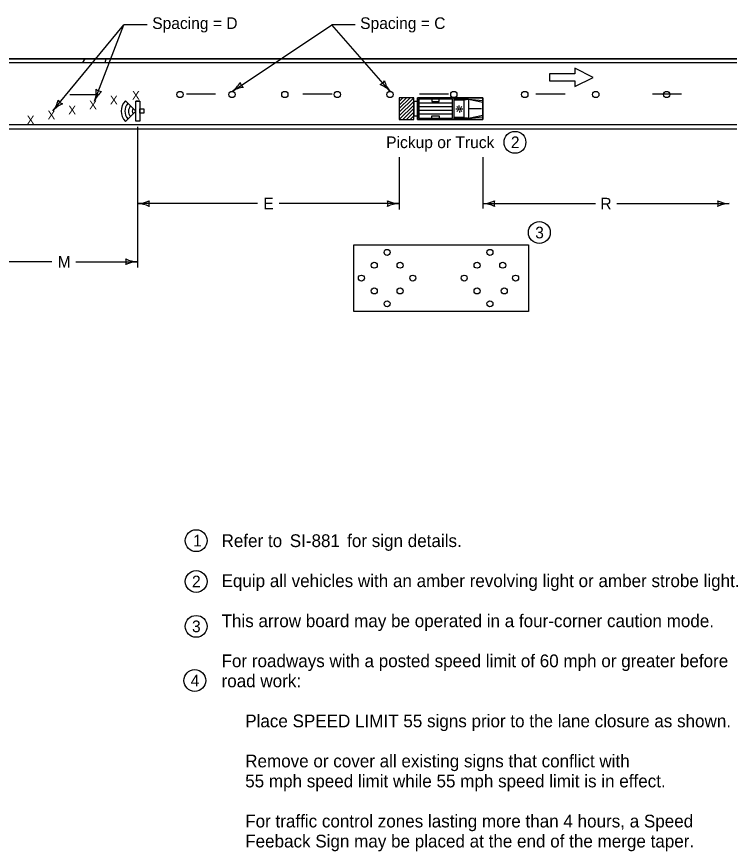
# Model space of a CAD drawing. Extents: x -1403959 to 81668, y -1400582 to 11018.
# Drawn here: x 22284 to 23262, y 5736 to 6882 of the extents above; entities that cross this region are included whole.
import ezdxf

# ---------------------------------------------------------------- set-up
doc = ezdxf.new("R2010")
doc.units = 0
for name, color, linetype in [('North Arrow', 7, 'Continuous'), ('tdBridge', 7, 'Continuous'), ('tdCiAdjCityStreetTxt', 7, 'Continuous'), ('tdCiIntDivCL', 7, 'Continuous'), ('tdCiStrucDataSec', 7, 'Continuous'), ('tdRailNorfolk_South', 7, 'Continuous')]:
    doc.layers.add(name, color=color, linetype=linetype)

# ---------------------------------------------------------------- blocks, each defined once
blk = doc.blocks.new('LT')
at = {"layer": 'tdCiStrucDataSec'}
for centre, radius, start, end in [((-3.56, 0), 1.64, 342.2666, 17.7333), ((0, 4.25), 4.25, 241.9275, 270), ((0, -4.25), 4.25, 90, 118.0725)]:
    blk.add_arc(centre, radius, start, end, dxfattribs=at)

msp = doc.modelspace()

# ---------------------------------------------------------------- linework, layer by layer
at = {"layer": 'North Arrow'}
for centre in [(22967.9, 6709.2), (23001.4, 6585.3), (22530, 6162.2), (22530, 6106.1), (22530, 6044.5), (22528.1, 5970.1)]:
    msp.add_circle(centre, 15, dxfattribs=at)
at = {"layer": 'tdBridge'}
for p, q in [((22377.1, 6823.6), (22374, 6818.6)), ((22406.6, 6823.6), (22377.1, 6823.6)), ((22405.2, 6818.6), (22406.6, 6823.6)), ((22374, 6818.6), (22405.2, 6818.6)), ((22923.9, 6770.4), (22833.9, 6770.4)), ((22833.9, 6770.4), (22833.9, 6740.4)), ((22923.9, 6740.4), (22923.9, 6770.4)), ((22833.9, 6740.4), (22923.9, 6740.4))]:
    msp.add_line(p, q, dxfattribs=at)
msp.add_lwpolyline([(23015.2, 6803.4), (23015.2, 6793.4), (23050.2, 6793.4), (23050.2, 6785.9), (23075.2, 6798.4), (23050.2, 6810.9), (23050.2, 6803.4), (23015.2, 6803.4)], dxfattribs=at)
at = {"layer": 'tdCiAdjCityStreetTxt'}
for p, q in [((21037.5, 6823.6), (23944.2, 6823.6)), ((21042.5, 6818.6), (23949.2, 6818.6)), ((22808.9, 6750.4), (22828.9, 6770.4)), ((22808.9, 6755.4), (22823.9, 6770.4)), ((22808.9, 6760.4), (22818.9, 6770.4)), ((22808.9, 6765.4), (22813.9, 6770.4)), ((22808.9, 6745.4), (22828.9, 6765.4)), ((22833.9, 6770.4), (22923.9, 6770.4)), ((22833.9, 6740.4), (22833.9, 6770.4)), ((22835.9, 6763.4), (22881.9, 6763.4)), ((22853.9, 6768.4), (22853.9, 6765.4)), ((22853.9, 6765.4), (22863.9, 6765.4)), ((22863.9, 6765.4), (22863.9, 6768.4)), ((22883.9, 6770.4), (22883.9, 6740.4)), ((22903.9, 6768.4), (22883.9, 6768.4)), ((22883.9, 6767.4), (22897.9, 6767.4)), ((22897.9, 6767.4), (22903.9, 6768.4)), ((22897.9, 6767.4), (22897.9, 6743.4)), ((22903.9, 6768.4), (22903.9, 6742.4)), ((22903.9, 6768.4), (22923.9, 6764.4)), ((22903.9, 6768.4), (22923.9, 6766.4)), ((22923.9, 6770.4), (22923.9, 6740.4)), ((22808.9, 6740.4), (22828.9, 6760.4)), ((22813.9, 6740.4), (22828.9, 6755.4)), ((22818.9, 6740.4), (22828.9, 6750.4)), ((22835.9, 6758.4), (22881.9, 6758.4)), ((22835.9, 6753.4), (22881.9, 6753.4)), ((22888.7, 6754.8), (22886.7, 6754.8)), ((22889.5, 6756.8), (22888.1, 6758.2)), ((22889.6, 6752.9), (22888.2, 6751.5)), ((22891.4, 6757.6), (22891.4, 6759.6)), ((22891.5, 6752.1), (22891.5, 6750.1)), ((22893.4, 6756.9), (22894.8, 6758.3)), ((22893.5, 6753), (22894.9, 6751.6)), ((22894.2, 6755), (22896.2, 6755)), ((22904.9, 6755.4), (22921.9, 6755.4)), ((22823.9, 6740.4), (22828.9, 6745.4)), ((22923.9, 6740.4), (22833.9, 6740.4)), ((22835.9, 6748.4), (22881.9, 6748.4)), ((22853.9, 6742.4), (22853.9, 6745.4)), ((22853.9, 6745.4), (22863.9, 6745.4)), ((22863.9, 6745.4), (22863.9, 6742.4)), ((22897.9, 6743.4), (22883.9, 6743.4)), ((22902.9, 6742.4), (22883.9, 6742.4)), ((22897.9, 6743.4), (22903.9, 6742.4)), ((22903.9, 6742.4), (22923.9, 6746.4)), ((22903.9, 6742.4), (22923.9, 6744.4)), ((21031.5, 6733.5), (23938.3, 6733.5)), ((21037.5, 6727.6), (23944.2, 6727.6))]:
    msp.add_line(p, q, dxfattribs=at)
for points in [[(22356.7, 6775), (22396.7, 6775)], [(22516.7, 6775.6), (22556.7, 6775.6)], [(22676.7, 6775.6), (22716.7, 6775.6)], [(22836.7, 6775.6), (22876.7, 6775.6)], [(22996.7, 6775.6), (23036.7, 6775.6)], [(23156.7, 6775.6), (23196.7, 6775.6)]]:
    msp.add_lwpolyline(points, dxfattribs=at)
for points in [[(22828.9, 6770.4), (22808.9, 6770.4), (22808.9, 6740.4), (22828.9, 6740.4)], [(22828.9, 6745.4), (22833.9, 6745.4), (22833.9, 6765.4), (22828.9, 6765.4)], [(22835.9, 6768.4), (22835.9, 6742.4), (22881.9, 6742.4), (22881.9, 6768.4)]]:
    msp.add_lwpolyline(points, close=True, dxfattribs=at)
msp.add_ellipse((22891.5, 6755), major_axis=(0, -1.48), ratio=0.999938, dxfattribs=at)
at = {"layer": 'tdCiIntDivCL'}
for p, q in [((23944.2, 6823.6), (21037.5, 6823.6)), ((21037.5, 6727.6), (23944.2, 6727.6)), ((22449.5, 6730.3), (22449.5, 6537.2)), ((22449.5, 6707.5), (22449.5, 6617)), ((22808.9, 6688.7), (22808.9, 6617)), ((22923.9, 6688.7), (22923.9, 6618.1)), ((22614.3, 6625), (22449.5, 6625)), ((22808.9, 6625), (22644.1, 6625)), ((22923.9, 6625), (23078.3, 6625)), ((23108, 6625), (23262.3, 6625)), ((22331.9, 6545.2), (22247.5, 6545.2)), ((22364.9, 6545.2), (22449.3, 6545.2))]:
    msp.add_line(p, q, dxfattribs=at)
at = {"layer": 'tdCiStrucDataSec'}
for p, q in [((22333.3, 6752.2), (22430.7, 6870.6)), ((22390.6, 6765.6), (22430.7, 6870.6)), ((22462.7, 6870.6), (22430.7, 6870.6)), ((22579.3, 6779.1), (22716.3, 6870.6)), ((22796.3, 6779.1), (22716.3, 6870.6)), ((22748.3, 6870.6), (22716.3, 6870.6)), ((22452.6, 6765.8), (22452.6, 6738.3))]:
    msp.add_line(p, q, dxfattribs=at)
for points in [[(22447, 6738.3), (22447, 6765.8), (22452.6, 6765.8), (22452.6, 6738.3)], [(22452.6, 6749.4), (22452.6, 6755), (22458.2, 6755), (22458.2, 6749.4)], [(22746.4, 6568.6), (22986.4, 6568.6), (22986.4, 6476.8), (22746.4, 6476.8)]]:
    msp.add_lwpolyline(points, close=True, dxfattribs=at)
for centre, radius in [((22507.9, 6774.8), 4.3), ((22579.3, 6774.8), 4.3), ((22651.8, 6774.8), 4.3), ((22723.8, 6774.8), 4.3), ((22796.3, 6774.8), 4.3), ((22883.9, 6774.8), 4.3), ((22981.4, 6774.8), 4.3), ((23078.9, 6774.8), 4.3), ((23176.4, 6774.8), 4.3), ((22792.3, 6558), 4.12), ((22933.5, 6558), 4.12), ((22774.7, 6540.4), 4.12), ((22810, 6540.4), 4.12), ((22915.8, 6540.4), 4.12), ((22951.1, 6540.4), 4.12), ((22757, 6522.7), 4.12), ((22827.6, 6522.7), 4.12), ((22898.2, 6522.7), 4.12), ((22968.8, 6522.7), 4.12), ((22774.7, 6505.1), 4.12), ((22810, 6505.1), 4.12), ((22915.8, 6505.1), 4.12), ((22953.2, 6505.1), 4.12), ((22792.3, 6487.4), 4.12), ((22933.5, 6487.4), 4.12)]:
    msp.add_circle(centre, radius, dxfattribs=at)
at = {"layer": 'tdRailNorfolk_South'}
for p, q in [((22432.8, 6766.2), (22447, 6752.1)), ((22452.6, 6765.8), (22447, 6765.8)), ((22447, 6752.1), (22432.8, 6737.9)), ((22452.6, 6738.3), (22447, 6738.3))]:
    msp.add_line(p, q, dxfattribs=at)
msp.add_lwpolyline([(23015.2, 6803.4), (23015.2, 6793.4), (23050.2, 6793.4), (23050.2, 6785.9), (23075.2, 6798.4), (23050.2, 6810.9), (23050.2, 6803.4)], close=True, dxfattribs=at)
for radius, start, end in [(20.3, 135.88, 224.0313), (15.3, 136.1665, 223.7159), (10.3, 136.7294, 223.0963), (5.32, 138.7005, 221.2995)]:
    msp.add_arc((22447.4, 6752), radius, start, end, dxfattribs=at)

# ---------------------------------------------------------------- block references
at = {"layer": 'tdCiIntDivCL', "xscale": 7.999600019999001, "yscale": 7.999200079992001, "rotation": 180}
for p in [(22449.5, 6625), (22923.9, 6625)]:
    msp.add_blockref('LT', p, dxfattribs=at)
at = {"layer": 'tdCiIntDivCL', "xscale": 7.999600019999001, "yscale": 7.999200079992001}
for p in [(22808.9, 6625), (23262.3, 6625), (22449.3, 6545.2)]:
    msp.add_blockref('LT', p, dxfattribs=at)
at = {"layer": 'tdCiStrucDataSec'}
for p, xscale, yscale, rotation in [((22579.3, 6779.1), 7.999600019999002, 7.9992000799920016, -146.25199830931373), ((22796.3, 6779.1), 7.999600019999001, 7.999200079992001, -48.844650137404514), ((22390.6, 6765.6), 7.999600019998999, 7.999200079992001, -110.88742601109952), ((22333.3, 6752.2), 7.999600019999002, 7.9992000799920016, -129.43736975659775)]:
    msp.add_blockref('LT', p, dxfattribs=dict(at, xscale=xscale, yscale=yscale, rotation=rotation))

# ---------------------------------------------------------------- texts
at = {"layer": 'North Arrow'}
for s, height, p in [('2', 16, (22962.3, 6701.2)), ('3', 16, (22995.7, 6577.3)), ('1', 16, (22525.8, 6154.2)), ('Refer to ', 17.5, (22564.9, 6153.4)), ('SI-881', 17.5, (22658.6, 6153.4)), ('SI-881 ', 17.5, (22658.6, 6153.4)), ('for sign details.', 17.5, (22737.4, 6153.4)), ('2', 16, (22524.3, 6098.1)), ('Equip all vehicles with an amber revolving light or amber strobe light.', 17.5, (22564.9, 6098.4)), ('3', 16, (22524.3, 6036.5)), ('This arrow board may be operated in a four-corner caution mode.', 17.5, (22564.9, 6043.4)), ('For roadways with a posted speed limit of 60 mph or greater before ', 17.5, (22564.9, 5988.4)), ('4', 16, (22522.5, 5962.1)), ('road work:', 17.5, (22564.9, 5960.9)), ('     Place SPEED LIMIT 55 signs prior to the lane closure as shown.', 17.5, (22564.9, 5905.9)), ('     Remove or cover all existing signs that conflict with', 17.5, (22564.9, 5850.9)), ('     55 mph speed limit while 55 mph speed limit is in effect.', 17.5, (22564.9, 5823.4)), ('     For traffic control zones lasting more than 4 hours, a Speed', 17.5, (22564.9, 5768.4)), ('     Feeback Sign may be placed at the end of the merge taper.', 17.5, (22564.9, 5740.9))]:
    msp.add_text(s, height=height, dxfattribs=at).set_placement(p)
at = {"layer": 'tdCiAdjCityStreetTxt'}
msp.add_text('Pickup or Truck', height=16, dxfattribs=at).set_placement((22791, 6701.2))
at = {"layer": 'tdCiIntDivCL'}
for s, p in [('E', (22622.3, 6617)), ('R', (23085.2, 6617)), ('M', (22339.9, 6537.2))]:
    msp.add_text(s, height=16, dxfattribs=at).set_placement(p)
at = {"layer": 'tdCiStrucDataSec'}
for s, height, p in [('Spacing = D', 16, (22469.7, 6864.8)), ('Spacing = C', 16, (22755.3, 6864.8)), ('X', 12, (22411.6, 6761.2)), ('X', 12, (22441.9, 6767.7)), ('X', 12, (22383, 6754.4)), ('X', 12, (22325.9, 6740.6)), ('X', 12, (22354.4, 6747.5)), ('X', 12, (22297.3, 6733.8))]:
    msp.add_text(s, height=height, dxfattribs=at).set_placement(p)

doc.saveas('drawing.dxf')
